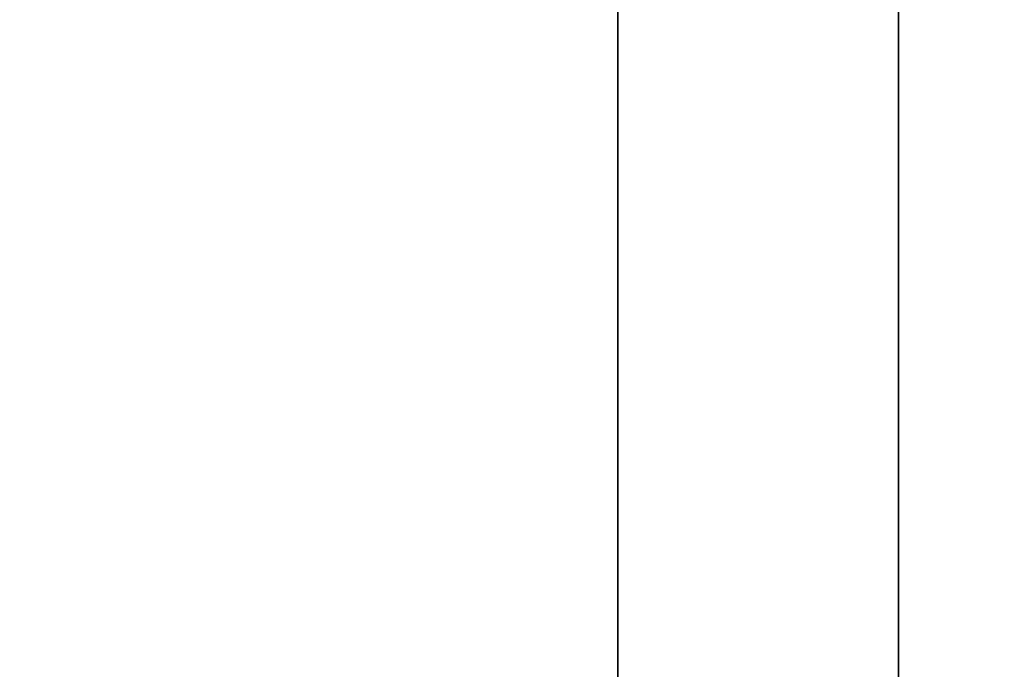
# Model space of a CAD drawing. Header units: millimetres. Extents: x -587 to 3688, y -115 to 120.
# Tile 808 of 960: x 3501.53 to 3513.82, y -13.55 to -5.45. Entities that reach past the tile are written whole.
import ezdxf

# ---------------------------------------------------------------- set-up
doc = ezdxf.new("R2010")
doc.units = ezdxf.units.MM
doc.layers.add('151', color=7, linetype='Continuous', true_color=0xffffff)

# ---------------------------------------------------------------- blocks, each defined once
blk = doc.blocks.new('UG_SURFACE_003')
at = {"layer": '151', "color": 252, "linetype": 'Continuous', "lineweight": 35}
for points in [[(3687.5, -40, 2198), (3687.5, 110, 2198), (2312.5, 110, 2198), (2312.5, -40, 2198)], [(2462.5, -40, 2048), (2462.5, 110, 2048), (3537.5, 110, 2048), (3537.5, -40, 2048)]]:
    blk.add_3dface(points, dxfattribs=at)
blk = doc.blocks.new('UG_SURFACE_087')
at = {"layer": '151', "color": 43, "linetype": 'Continuous', "lineweight": 35}
for points in [[(2491, 0, 2017), (2491, -49, 2017), (3509, -49, 2017), (3509, 0, 2017)], [(3509, 0, 2), (3509, 0, 2017), (3509, -22, 27), (3509, -22, 25)], [(3509, 0, 2017), (3509, -49, 2017), (3509, -32, 27), (3509, -22, 27)], [(3509, 0, 2), (3509, -22, 25), (3509, -22.5, 24)], [(3509, -22.5, 24), (3509, -22.5, 14), (3509, -2), (3509, 0, 2)], [(2491, -47), (2491, -2), (3509, -2), (3509, -47)], [(3509, -47), (3509, -2), (3509, -22.5, 14), (3509, -31.5, 14)]]:
    blk.add_3dface(points, dxfattribs=at)
blk = doc.blocks.new('UG_SURFACE_093')
at = {"layer": '151', "color": 252, "linetype": 'Continuous', "lineweight": 35}
for points in [[(2486, -46.92, 2022.5), (3514, -46.92, 2022.5), (3514, 13.92, 2022.5), (2486, 13.92, 2022.5)], [(2487.5, -46.92, 2021), (2487.5, 13.92, 2021), (3512.5, 13.92, 2021), (3512.5, -46.92, 2021)], [(3514, 13.92, 2022.5), (3514, -46.92, 2022.5), (3512.5, -46.92, 2021), (3512.5, 13.92, 2021)]]:
    blk.add_3dface(points, dxfattribs=at)
blk = doc.blocks.new('UG_SURFACE_094')
at = {"layer": '151', "color": 252, "linetype": 'Continuous', "lineweight": 35}
for points in [[(3512.5, -46.92, 2021), (3512.5, 13.92, 2021), (3512.5, 13.92, -7), (3512.5, -46.92, -7)], [(3512.5, -46.92, -7), (3512.5, 13.92, -7), (3514, 13.92, -7), (3514, -46.92, -7)], [(3512.5, 13.92, 2021), (3512.5, -46.92, 2021), (3514, -46.92, 2022.5), (3514, 13.92, 2022.5)]]:
    blk.add_3dface(points, dxfattribs=at)

msp = doc.modelspace()

# ---------------------------------------------------------------- linework, layer by layer
at = {"layer": '151', "color": 252, "linetype": 'Continuous', "lineweight": -3, "true_color": 0x939598}
for p, q in [((3512.5, -46.92, 2021), (3512.5, 13.92, 2021)), ((3512.5, -46.92, -7), (3512.5, 13.92, -7)), ((3512.5, -46.92, 2021), (3512.5, 13.92, 2021)), ((3509, 0, 2017), (3509, -49, 2017)), ((3509, -2), (3509, -47))]:
    msp.add_line(p, q, dxfattribs=at)

# ---------------------------------------------------------------- block references
for name in ['UG_SURFACE_093', 'UG_SURFACE_094', 'UG_SURFACE_003', 'UG_SURFACE_087']:
    msp.add_blockref(name, (0, 0), dxfattribs=at)

doc.saveas('drawing.dxf')
